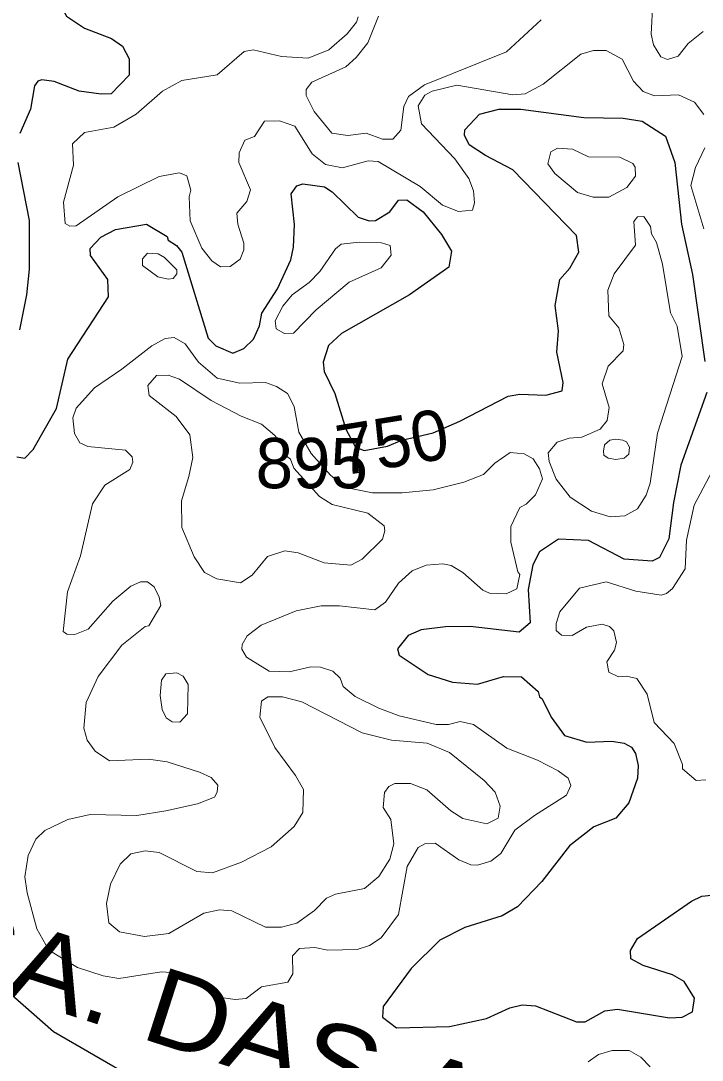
# Model space of a CAD drawing. Extents: x 763.2 to 816.8, y 7896.5 to 7952.7.
# Drawn here: x 765.211 to 767.379, y 7943.712 to 7947.016 of the extents above; entities that cross this region are included whole.
import ezdxf
from ezdxf.enums import TextEntityAlignment as Align

# ---------------------------------------------------------------- set-up
doc = ezdxf.new("R2010")
doc.units = 0
doc.header["$LTSCALE"] = 0.064
for name, color, linetype, lineweight in [('1', 7, 'Continuous', 25), ('2', 7, 'Continuous', 13), ('26', 7, 'Continuous', 25)]:
    doc.layers.add(name, color=color, linetype=linetype, lineweight=lineweight)
doc.layers.add('21', color=7, linetype='Continuous')
doc.layers.add('61', color=7, linetype='Continuous')

msp = doc.modelspace()

# ---------------------------------------------------------------- linework, layer by layer
at = {"layer": '1'}
for points in [[(765.2936, 7947.1435), (765.3571, 7947.0314), (765.4134, 7946.9929), (765.4997, 7946.9602), (765.5348, 7946.9352), (765.5561, 7946.895)], [(765.5561, 7946.895), (765.5562, 7946.8432), (765.4987, 7946.7842), (765.4668, 7946.7826), (765.3969, 7946.792), (765.317, 7946.8232), (765.2787, 7946.8283), (765.2651, 7946.8245), (765.2551, 7946.809), (765.242, 7946.7358), (765.2079, 7946.6576)], [(765.1989, 7945.63), (765.2244, 7945.6263), (765.2501, 7945.6534), (765.3248, 7945.7841), (765.3606, 7945.9403), (765.4904, 7946.1391), (765.4886, 7946.1938), (765.433, 7946.2697), (765.4319, 7946.2929), (765.4655, 7946.3283), (765.512, 7946.3524), (765.611, 7946.3695), (765.6771, 7946.3309), (765.6803, 7946.3188), (765.7063, 7946.302), (765.7237, 7946.2811), (765.8076, 7946.0077), (765.8311, 7945.983), (765.8857, 7945.9597), (765.921, 7945.9741), (765.951, 7946.0043), (765.9703, 7946.0464), (765.9775, 7946.0864), (766.0273, 7946.1647), (766.0704, 7946.2559), (766.0789, 7946.2969), (766.082, 7946.3687), (766.0709, 7946.4663), (766.0892, 7946.4914), (766.1085, 7946.498), (766.1767, 7946.4884), (766.2011, 7946.473), (766.284, 7946.3919), (766.3188, 7946.3801), (766.3391, 7946.3809), (766.3849, 7946.4089), (766.4127, 7946.4462), (766.4394, 7946.4468), (766.4912, 7946.4094), (766.5489, 7946.3371), (766.5815, 7946.2839), (766.5724, 7946.2333), (766.4471, 7946.1456), (766.2317, 7946.0225), (766.1902, 7945.984), (766.1735, 7945.9307), (766.1762, 7945.9018), (766.2106, 7945.8319), (766.2447, 7945.7184), (766.2755, 7945.6614), (766.3037, 7945.65), (766.378, 7945.6638), (766.4237, 7945.6828), (766.5225, 7945.7064), (766.6077, 7945.7441), (766.761, 7945.8226), (766.7988, 7945.8292), (766.8817, 7945.8262), (766.9332, 7945.8396), (766.9365, 7945.8663), (766.9159, 7945.9629), (766.9219, 7946.0306), (766.9106, 7946.1113), (766.9256, 7946.1941), (766.9576, 7946.2298), (766.9858, 7946.2804), (766.9784, 7946.3335), (766.7766, 7946.5429), (766.6888, 7946.5879), (766.6378, 7946.6218), (766.623, 7946.6526), (766.6231, 7946.67), (766.6707, 7946.7198), (766.7315, 7946.7353)], [(766.7315, 7946.7353), (766.802, 7946.7349), (767.0025, 7946.7087), (767.1274, 7946.7069), (767.1873, 7946.6976), (767.2615, 7946.6497)], [(767.2615, 7946.6497), (767.2916, 7946.5656), (767.3129, 7946.3702), (767.3477, 7946.2099), (767.3868, 7945.933)], [(765.2017, 7946.5663), (765.2374, 7946.3815), (765.2376, 7946.227), (765.2292, 7946.145), (765.2075, 7946.0334)], [(767.3937, 7945.835), (767.3101, 7945.6033), (767.287, 7945.485), (767.2726, 7945.3691), (767.2422, 7945.3102), (767.2193, 7945.2987), (767.1304, 7945.3052), (767.0172, 7945.3641), (766.9214, 7945.3687), (766.8614, 7945.328), (766.8399, 7945.287), (766.8251, 7945.2089), (766.8316, 7945.1029), (766.7963, 7945.0726), (766.641, 7945.0914), (766.5621, 7945.0897), (766.485, 7945.0801), (766.4433, 7945.0629), (766.4096, 7945.0197), (766.4152, 7944.9999), (766.507, 7944.9383), (766.5844, 7944.9142), (766.6639, 7944.9076), (766.7462, 7944.9319), (766.8043, 7944.9306), (766.8572, 7944.8848), (766.8613, 7944.8671), (766.8696, 7944.8611), (766.8983, 7944.8023), (766.9407, 7944.7445), (767.0114, 7944.7229), (767.0913, 7944.7265), (767.1306, 7944.7199), (767.154, 7944.7078), (767.1664, 7944.6877), (767.175, 7944.6493), (767.1732, 7944.6093), (767.145, 7944.5304), (767.1043, 7944.4819), (767.0338, 7944.4546), (766.9561, 7944.394), (766.8689, 7944.2807), (766.7911, 7944.1997), (766.7422, 7944.171), (766.6238, 7944.1346), (766.5443, 7944.0942), (766.4525, 7944.0041), (766.3635, 7943.8835), (766.3617, 7943.8491), (766.4062, 7943.8156), (766.5751, 7943.8198), (766.692, 7943.8447), (766.7667, 7943.8788), (766.8054, 7943.8883), (766.848, 7943.885), (766.9786, 7943.8343), (767.0058, 7943.8346), (767.0687, 7943.8691), (767.1093, 7943.8751), (767.2746, 7943.8474), (767.3148, 7943.8493), (767.3472, 7943.8658), (767.3539, 7943.9098), (767.3212, 7943.9623), (767.2844, 7943.984), (767.1906, 7944.013), (767.1511, 7944.0344), (767.1507, 7944.061), (767.1725, 7944.0988), (767.3446, 7944.2177), (767.3773, 7944.2335), (767.439, 7944.2401)]]:
    msp.add_lwpolyline(points, dxfattribs=at)
at = {"layer": '2'}
for points in [[(767.2214, 7947.0758), (767.2161, 7946.9736), (767.2232, 7946.9394), (767.2466, 7946.9016), (767.2684, 7946.8928), (767.3024, 7946.9033), (767.3334, 7946.9437), (767.3818, 7946.9818)], [(766.9922, 7946.9103), (766.8731, 7946.8146), (766.8152, 7946.7842), (766.7764, 7946.781), (766.5982, 7946.8121), (766.5194, 7946.7924), (766.4959, 7946.7799), (766.4753, 7946.7461), (766.4861, 7946.6887), (766.5917, 7946.5774), (766.6366, 7946.515), (766.6509, 7946.4762), (766.6541, 7946.4381), (766.6484, 7946.4144), (766.6031, 7946.4096), (766.5529, 7946.4305), (766.4819, 7946.4892), (766.3478, 7946.569), (766.3163, 7946.5706), (766.2348, 7946.5493), (766.1809, 7946.5592), (766.138, 7946.5937), (766.0832, 7946.6809), (766.0341, 7946.6984), (765.9863, 7946.6972), (765.9542, 7946.6484), (765.9239, 7946.6367), (765.9059, 7946.5968), (765.9044, 7946.5655), (765.9421, 7946.4786), (765.9298, 7946.4422), (765.8982, 7946.4046), (765.9012, 7946.3698), (765.9209, 7946.3099), (765.9207, 7946.2885), (765.9091, 7946.258), (765.8774, 7946.2353), (765.8462, 7946.2344), (765.8189, 7946.2536), (765.7867, 7946.2938), (765.7498, 7946.3805), (765.747, 7946.4564), (765.7516, 7946.4775), (765.7392, 7946.5232), (765.7157, 7946.5326), (765.651, 7946.5209), (765.5196, 7946.4567), (765.3873, 7946.364), (765.3668, 7946.3635), (765.3528, 7946.3723), (765.3476, 7946.4393), (765.3786, 7946.5576), (765.3756, 7946.6248), (765.4141, 7946.6609), (765.5075, 7946.6778), (765.5779, 7946.7198), (765.6615, 7946.7924), (765.7233, 7946.8266), (765.8363, 7946.844), (765.9216, 7946.9189), (765.9502, 7946.9238), (766.0402, 7946.9026), (766.1255, 7946.8976), (766.1905, 7946.9239), (766.2493, 7946.9744), (766.2785, 7947.0114), (766.2841, 7947.0284)], [(766.3494, 7947.0311), (766.3147, 7946.9457), (766.2779, 7946.8995), (766.2447, 7946.87), (766.1371, 7946.8209), (766.1193, 7946.7975), (766.1188, 7946.7783), (766.1443, 7946.7282), (766.2003, 7946.6586), (766.2513, 7946.6511), (766.3096, 7946.6591), (766.3616, 7946.6396), (766.3949, 7946.64), (766.4202, 7946.6686), (766.4298, 7946.7435), (766.4445, 7946.776), (766.4954, 7946.8123), (766.756, 7946.9173), (766.8667, 7947.0195)], [(767.1912, 7946.7918), (767.1604, 7946.8238), (767.1239, 7946.8939), (767.0733, 7946.9222), (767.0328, 7946.9222), (766.9922, 7946.9103)], [(767.3838, 7946.7184), (767.3542, 7946.7571), (767.303, 7946.7807), (767.2264, 7946.7777), (767.1912, 7946.7918)], [(767.3838, 7946.3545), (767.3428, 7946.4926), (767.3568, 7946.5502), (767.3873, 7946.6123)], [(766.5538, 7945.2904), (766.5799, 7945.2847), (766.6174, 7945.2627), (766.6805, 7945.2065), (766.7015, 7945.1964), (766.7553, 7945.1949), (766.7889, 7945.2102), (766.7987, 7945.2561), (766.7919, 7945.2644), (766.7694, 7945.3587), (766.7694, 7945.4093), (766.799, 7945.4691), (766.819, 7945.4798), (766.8478, 7945.5093), (766.871, 7945.5604), (766.8614, 7945.5923), (766.8409, 7945.624), (766.8119, 7945.6403), (766.7682, 7945.6436), (766.7194, 7945.6099), (766.6825, 7945.5742), (766.6199, 7945.5495), (766.5233, 7945.5256), (766.424, 7945.5155), (766.3298, 7945.5154), (766.2611, 7945.5298), (766.2285, 7945.5456), (766.1961, 7945.5725), (766.1351, 7945.6409), (766.0953, 7945.7082), (766.0804, 7945.7899), (766.0599, 7945.8317), (766.0246, 7945.854), (765.9893, 7945.867), (765.9074, 7945.8639), (765.8354, 7945.8805), (765.7765, 7945.9311), (765.7343, 7945.9895), (765.6996, 7946.0097), (765.6709, 7946.0065), (765.6282, 7945.9834), (765.5331, 7945.9088), (765.4457, 7945.85), (765.3875, 7945.7852), (765.3773, 7945.7537), (765.3824, 7945.7046), (765.3992, 7945.6749), (765.4245, 7945.6634), (765.5443, 7945.6518), (765.5659, 7945.6299), (765.5676, 7945.6132), (765.5584, 7945.5904), (765.479, 7945.5401), (765.4398, 7945.4807), (765.4013, 7945.3153), (765.3594, 7945.2015), (765.3463, 7945.0756), (765.3582, 7945.0668), (765.3834, 7945.0652), (765.4258, 7945.083), (765.504, 7945.1715)], [(767.3902, 7944.6036), (767.359, 7944.6018), (767.3156, 7944.6388), (767.3161, 7944.6525), (767.2896, 7944.7189), (767.2262, 7944.7858), (767.203, 7944.8761), (767.1708, 7944.926), (767.138, 7944.9336), (767.1121, 7944.9306), (767.0818, 7944.9455), (767.0752, 7944.9783), (767.0992, 7945.0159), (767.1058, 7945.0405), (767.0972, 7945.0772), (767.0835, 7945.0907), (767.0606, 7945.0981), (767.0105, 7945.0886), (766.965, 7945.0619), (766.931, 7945.0636), (766.9138, 7945.0783), (766.9141, 7945.101), (766.9262, 7945.1377), (766.9885, 7945.2129), (767.0735, 7945.2327), (767.1676, 7945.2031), (767.2476, 7945.1902), (767.2654, 7945.1959), (767.284, 7945.2119), (767.3245, 7945.274), (767.3283, 7945.3649), (767.3526, 7945.477), (767.4202, 7945.6032)], [(766.3373, 7945.1444), (766.3714, 7945.1687), (766.4124, 7945.2287), (766.4565, 7945.2684), (766.5003, 7945.2854), (766.5538, 7945.2904)], [(765.504, 7945.1715), (765.5617, 7945.2197), (765.5925, 7945.2325), (765.6145, 7945.2327), (765.6356, 7945.2167), (765.6518, 7945.1845), (765.6564, 7945.1578), (765.6183, 7945.0928), (765.6071, 7945.0909), (765.5327, 7945.0316), (765.4578, 7944.932), (765.4193, 7944.8497), (765.4116, 7944.7675), (765.4219, 7944.7301), (765.4482, 7944.6952), (765.4932, 7944.6645), (765.6176, 7944.6691), (765.6773, 7944.661), (765.7798, 7944.6277), (765.8164, 7944.6111), (765.838, 7944.5871), (765.8359, 7944.5649), (765.8278, 7944.5489), (765.7737, 7944.5276), (765.6722, 7944.5051), (765.58, 7944.49), (765.4321, 7944.4932), (765.3605, 7944.4772), (765.2875, 7944.4425), (765.2596, 7944.415), (765.2342, 7944.3628), (765.2245, 7944.2953), (765.2313, 7944.2448), (765.2623, 7944.1301), (765.3004, 7944.0623), (765.392, 7944.0068), (765.4728, 7943.9808), (765.5234, 7943.9723), (765.6589, 7943.9936), (765.7178, 7943.9889), (765.7672, 7943.9685), (765.8256, 7943.9146), (765.8934, 7943.9049), (765.9286, 7943.9083), (765.977, 7943.9458), (766.0605, 7943.961), (766.0768, 7943.9872), (766.0757, 7944.0439), (766.098, 7944.0677), (766.1462, 7944.0709), (766.1881, 7944.0627), (766.2813, 7944.0642), (766.3201, 7944.0774), (766.3571, 7944.101), (766.4123, 7944.1751), (766.4398, 7944.3282), (766.4748, 7944.3889), (766.4962, 7944.3997), (766.529, 7944.4026), (766.6045, 7944.3495), (766.6431, 7944.333), (766.6638, 7944.3324), (766.7061, 7944.3452), (766.7379, 7944.3699), (766.7824, 7944.4439), (766.8448, 7944.4899), (766.9469, 7944.5547), (766.9607, 7944.5855), (766.9525, 7944.6085), (766.9202, 7944.6327), (766.8549, 7944.6663), (766.7573, 7944.7047), (766.651, 7944.779), (766.6087, 7944.7891), (766.5712, 7944.7792), (766.5325, 7944.7792), (766.4142, 7944.8072), (766.3497, 7944.8312), (766.275, 7944.8688), (766.2371, 7944.9007), (766.2268, 7944.9266), (766.2039, 7944.9486), (766.1648, 7944.9614), (766.1339, 7944.9633), (766.0651, 7944.9469), (766.0011, 7944.9485), (765.929, 7944.9935), (765.9146, 7945.019), (765.9149, 7945.0337), (765.9314, 7945.0616), (765.976, 7945.0956), (766.0875, 7945.1403), (766.167, 7945.157), (766.225, 7945.157), (766.3373, 7945.1444)], [(767.0157, 7943.7076), (767.0492, 7943.7308), (767.0921, 7943.7438), (767.146, 7943.7438), (767.1832, 7943.7224), (767.2126, 7943.6919)]]:
    msp.add_lwpolyline(points, dxfattribs=at)
for points in [[(766.9665, 7946.6086), (766.918, 7946.6116), (766.8971, 7946.5995), (766.888, 7946.5619), (766.9103, 7946.5312), (766.9821, 7946.4707), (767.0321, 7946.4556), (767.0816, 7946.4559), (767.1393, 7946.4859), (767.1666, 7946.522), (767.1653, 7946.551), (767.158, 7946.5625), (767.1162, 7946.5832), (767.0174, 7946.5839)], [(767.1138, 7946.04), (767.0813, 7946.0788), (767.0784, 7946.1595), (767.0985, 7946.2115), (767.1664, 7946.3029), (767.1606, 7946.378), (767.1726, 7946.3928), (767.1929, 7946.3943), (767.2142, 7946.3621), (767.2171, 7946.3391), (767.2328, 7946.312), (767.2525, 7946.2429), (767.2782, 7946.088), (767.2985, 7946.0457), (767.3148, 7945.9494), (767.2362, 7945.7051), (767.2128, 7945.5468), (767.1999, 7945.5079), (767.173, 7945.4646), (767.1325, 7945.443), (767.0854, 7945.4399), (767.0264, 7945.4574), (766.9588, 7945.5018), (766.9143, 7945.5592), (766.8918, 7945.6156), (766.8891, 7945.643), (766.9171, 7945.6771), (766.9559, 7945.6894), (766.9959, 7945.693), (767.0539, 7945.7182), (767.0763, 7945.7455), (767.0828, 7945.7875), (767.0602, 7945.862), (767.0798, 7945.918), (767.1272, 7945.9669), (767.1288, 7945.9871)], [(766.1284, 7946.1846), (766.1627, 7946.2189), (766.2121, 7946.2909), (766.2302, 7946.3057), (766.2875, 7946.3124), (766.3583, 7946.3108), (766.3858, 7946.3024), (766.3893, 7946.2717), (766.3575, 7946.2312), (766.2557, 7946.1855), (766.1502, 7946.0978), (766.0781, 7946.0234), (766.0505, 7946.0219), (766.0234, 7946.0367), (766.02, 7946.0626), (766.0445, 7946.1087), (766.0746, 7946.1453)], [(765.6466, 7946.2029), (765.5988, 7946.2382), (765.5984, 7946.2598), (765.6141, 7946.2777), (765.6481, 7946.276), (765.6685, 7946.2642), (765.7073, 7946.2247), (765.7073, 7946.2114), (765.6962, 7946.1973), (765.6805, 7946.1945)], [(766.093, 7945.3249), (766.0514, 7945.3312), (765.9961, 7945.3139), (765.9469, 7945.2537), (765.9102, 7945.2298), (765.8343, 7945.2421), (765.796, 7945.2627), (765.763, 7945.3127), (765.7237, 7945.4057), (765.7219, 7945.4901), (765.7455, 7945.5676), (765.7583, 7945.6282), (765.7488, 7945.7001), (765.7058, 7945.7585), (765.6195, 7945.8256), (765.6155, 7945.8572), (765.6424, 7945.8884), (765.6796, 7945.8902), (765.716, 7945.8775), (765.8167, 7945.8094), (765.9124, 7945.7597), (765.977, 7945.734), (766.0191, 7945.6983), (766.0417, 7945.6682), (766.0559, 7945.6329), (766.0696, 7945.6226), (766.0795, 7945.594), (766.1608, 7945.5046), (766.202, 7945.4789), (766.3155, 7945.4513), (766.3672, 7945.4111), (766.3696, 7945.3949), (766.3617, 7945.3681), (766.2974, 7945.3051), (766.2611, 7945.2859), (766.1757, 7945.2932)], [(767.1305, 7945.626), (767.1449, 7945.6387), (767.1468, 7945.6615), (767.1374, 7945.6775), (767.1266, 7945.6828), (767.1042, 7945.686), (767.0849, 7945.6827), (767.0679, 7945.6687), (767.0645, 7945.6482), (767.0657, 7945.6354), (767.0789, 7945.6258), (767.1037, 7945.6217)], [(765.728, 7944.9328), (765.7076, 7944.9432), (765.6723, 7944.9401), (765.6587, 7944.9203), (765.655, 7944.8714), (765.6613, 7944.8275), (765.6736, 7944.801), (765.6927, 7944.7879), (765.7172, 7944.7872), (765.7413, 7944.8135), (765.7436, 7944.9061)], [(766.451, 7944.5917), (766.5029, 7944.5721), (766.579, 7944.5046), (766.6174, 7944.4803), (766.6938, 7944.4639), (766.7294, 7944.4822), (766.7363, 7944.5197), (766.7197, 7944.5639), (766.6853, 7944.6016), (766.5746, 7944.6908), (766.5041, 7944.7205), (766.3899, 7944.7301), (766.2969, 7944.7532), (766.1052, 7944.8515), (766.0441, 7944.8677), (765.9972, 7944.8678), (765.9767, 7944.8535), (765.9711, 7944.8027), (766.0194, 7944.7059), (766.0847, 7944.6177), (766.1099, 7944.5728), (766.1084, 7944.5), (766.0805, 7944.4555), (766.0076, 7944.3911), (765.9133, 7944.3416), (765.8206, 7944.3078), (765.7716, 7944.3118), (765.6516, 7944.3731), (765.6069, 7944.3781), (765.5608, 7944.3681), (765.5276, 7944.3359), (765.4966, 7944.2715), (765.4841, 7944.2104), (765.4911, 7944.1493), (765.5249, 7944.1201), (765.605, 7944.1054), (765.6818, 7944.1156), (765.7936, 7944.1795), (765.8429, 7944.1908), (765.8822, 7944.1877), (765.9896, 7944.1352), (766.0402, 7944.1351), (766.0888, 7944.1482), (766.1451, 7944.188), (766.1835, 7944.2273), (766.212, 7944.2398), (766.3043, 7944.2578), (766.3504, 7944.2967), (766.3851, 7944.3515), (766.3977, 7944.4002), (766.3877, 7944.4777), (766.3633, 7944.5161), (766.3683, 7944.5638), (766.3816, 7944.5819), (766.4011, 7944.5918)]]:
    msp.add_lwpolyline(points, close=True, dxfattribs=at)
at = {"layer": '26'}
msp.add_lwpolyline([(764.374, 7944.7358), (764.6626, 7944.4398), (764.8425, 7944.2535), (765.0514, 7944.035), (765.3149, 7943.8036), (765.5719, 7943.6558)], dxfattribs=at)

# ---------------------------------------------------------------- texts
at = {"layer": '21'}
msp.add_text('895', height=0.16, dxfattribs=at).set_placement((765.9582, 7945.5304))
at = {"layer": '26', "width": 1.15}
msp.add_text('SA. DAS ABÓBORAS', height=0.24, rotation=342.16, dxfattribs=at).set_placement((766.6488, 7943.4425), align=Align.CENTER)
at = {"layer": '61'}
msp.add_text('750', height=0.16, rotation=9.346, dxfattribs=at).set_placement((766.4059, 7945.5988), align=Align.CENTER)

doc.saveas('drawing.dxf')
